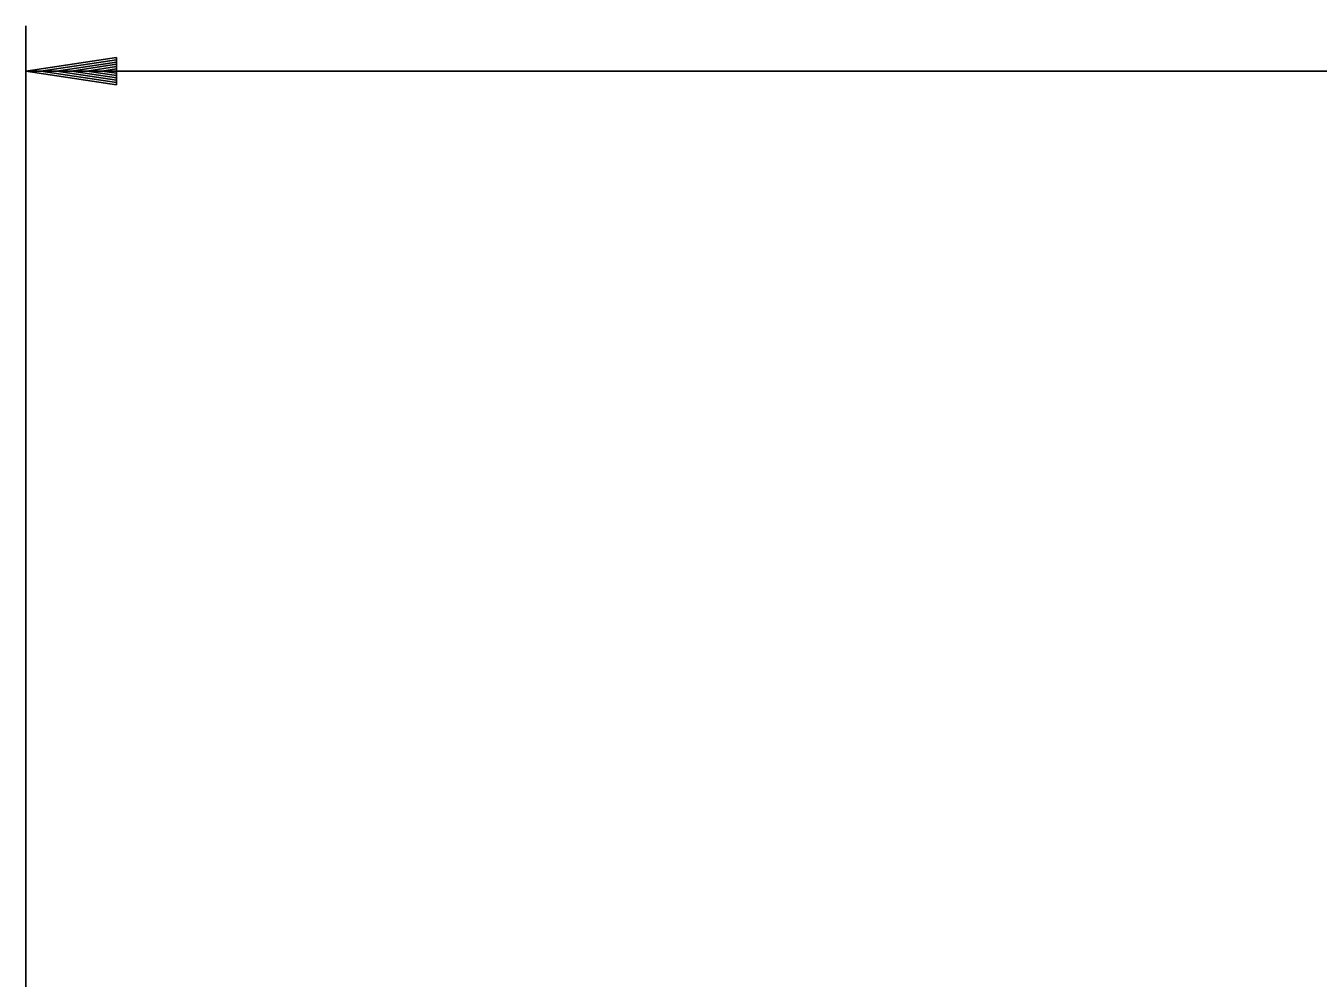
# Model space of a CAD drawing. Extents: x 634177 to 635904, y 289936 to 290970.
# Drawn here: x 635679.88 to 635697.85, y 290613.28 to 290626.51 of the extents above; entities that cross this region are included whole.
import ezdxf

# ---------------------------------------------------------------- set-up
doc = ezdxf.new("R2010")
doc.units = 0
doc.layers.add('R_Draft', color=7, linetype='Continuous')

msp = doc.modelspace()

# ---------------------------------------------------------------- linework, layer by layer
at = {"layer": 'R_Draft'}
for p, q in [((635679.883, 290611.232), (635679.883, 290626.512)), ((635681.143, 290626.071), (635679.883, 290625.883)), ((635681.143, 290626.042), (635680.092, 290625.883)), ((635681.143, 290626.009), (635680.309, 290625.883)), ((635681.143, 290625.978), (635680.519, 290625.883)), ((635681.143, 290625.694), (635681.143, 290626.071)), ((635679.883, 290625.883), (635743.99, 290625.883)), ((635681.143, 290625.694), (635679.883, 290625.883)), ((635681.143, 290625.726), (635680.092, 290625.883)), ((635681.143, 290625.758), (635680.309, 290625.883)), ((635681.143, 290625.789), (635680.519, 290625.883)), ((635681.143, 290625.945), (635680.732, 290625.883)), ((635681.143, 290625.824), (635680.732, 290625.883)), ((635681.143, 290625.913), (635680.942, 290625.883)), ((635681.143, 290625.853), (635680.942, 290625.883))]:
    msp.add_line(p, q, dxfattribs=at)

doc.saveas('drawing.dxf')
